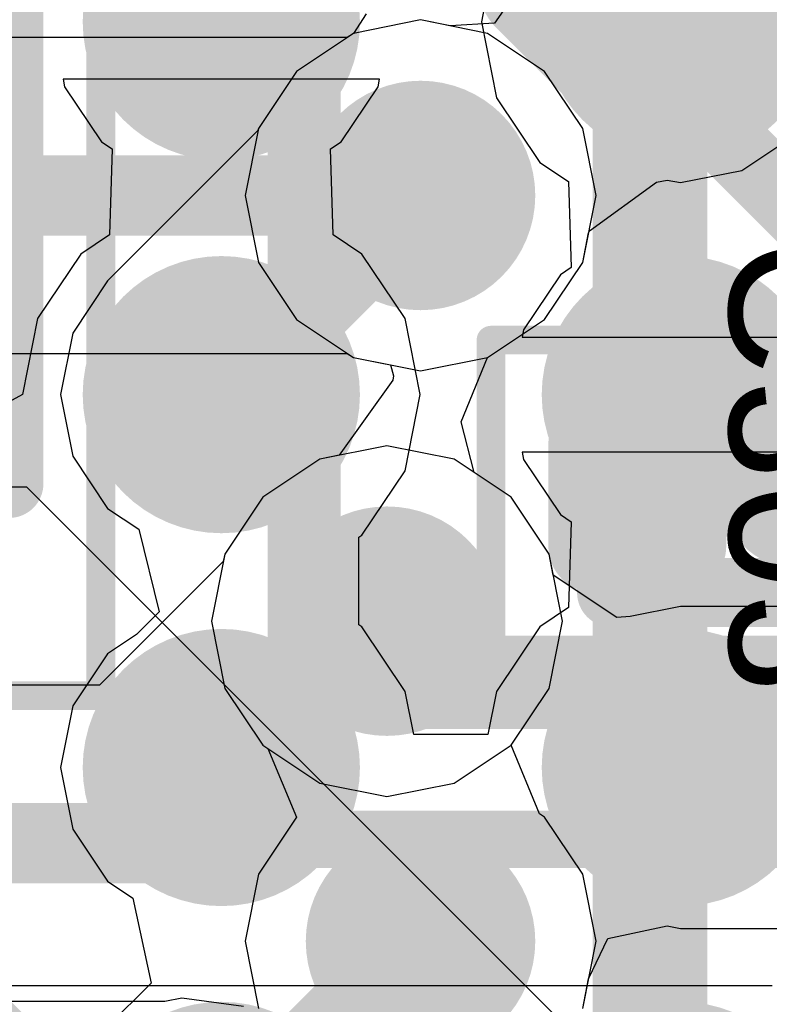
# Model space of a CAD drawing. Header units: millimetres. Extents: x -2 to 68, y -2 to 27.4.
# Tile 491 of 594: x 54.7 to 56.1, y 12.8 to 14.5. Entities that reach past the tile are written whole.
import ezdxf

# ---------------------------------------------------------------- set-up
doc = ezdxf.new("R2010")
doc.units = ezdxf.units.MM
for name, color, linetype in [('BottomLayer', 5, 'Continuous'), ('BottomPaste', 16, 'Continuous'), ('BottomSolder', 6, 'Continuous'), ('DrillGuide', 244, 'Continuous'), ('Mechanical10', 56, 'Continuous'), ('Mechanical17', 56, 'Continuous'), ('Mechanical6', 56, 'Continuous'), ('MidLayer1', 16, 'Continuous'), ('MidLayer2', 76, 'Continuous'), ('MidLayer3', 90, 'Continuous'), ('MidLayer4', 156, 'Continuous'), ('MidLayer5', 130, 'Continuous'), ('MidLayer6', 216, 'Continuous'), ('MidLayer7', 6, 'Continuous'), ('MidLayer8', 54, 'Continuous'), ('MultiLayer', 9, 'Continuous'), ('TopLayer', 1, 'Continuous'), ('TopPaste', 8, 'Continuous'), ('TopSolder', 216, 'Continuous'), ('ViaHoleLayer', 16, 'Continuous')]:
    doc.layers.add(name, color=color, linetype=linetype)

# ---------------------------------------------------------------- blocks, each defined once
blk = doc.blocks.new('MT53D512M32D2DS_053_WT_D_F_________1_168')
at = {"layer": 'TopLayer', "const_width": 0.14}
for points in [[(-4.47, 2.275, 1), (-4.33, 2.275, 1)], [(-3.67, 2.275, 1), (-3.53, 2.275, 1)], [(-4.47, 1.625, 1), (-4.33, 1.625, 1)], [(-3.67, 1.625, 1), (-3.53, 1.625, 1)], [(-4.47, 0.975, 1), (-4.33, 0.975, 1)], [(-3.67, 0.975, 1), (-3.53, 0.975, 1)]]:
    blk.add_lwpolyline(points, format="xyb", close=True, dxfattribs=at)
at = {"layer": 'TopPaste', "const_width": 0.14}
for points in [[(-4.47, 2.275, 1), (-4.33, 2.275, 1)], [(-3.67, 2.275, 1), (-3.53, 2.275, 1)], [(-4.47, 1.625, 1), (-4.33, 1.625, 1)], [(-3.67, 1.625, 1), (-3.53, 1.625, 1)], [(-4.47, 0.975, 1), (-4.33, 0.975, 1)], [(-3.67, 0.975, 1), (-3.53, 0.975, 1)]]:
    blk.add_lwpolyline(points, format="xyb", close=True, dxfattribs=at)
at = {"layer": 'TopSolder', "const_width": 0.2416}
for points in [[(-4.5208, 2.925, 1), (-4.2792, 2.925, 1)], [(-3.7208, 2.925, 1), (-3.4792, 2.925, 1)], [(-4.5208, 2.275, 1), (-4.2792, 2.275, 1)], [(-3.7208, 2.275, 1), (-3.4792, 2.275, 1)], [(-4.5208, 1.625, 1), (-4.2792, 1.625, 1)], [(-3.7208, 1.625, 1), (-3.4792, 1.625, 1)], [(-4.5208, 0.975, 1), (-4.2792, 0.975, 1)], [(-3.7208, 0.975, 1), (-3.4792, 0.975, 1)]]:
    blk.add_lwpolyline(points, format="xyb", close=True, dxfattribs=at)
blk = doc.blocks.new('CAP_0201_B_208')
at = {"layer": 'BottomLayer', "const_width": 0.0806}
for points in [[(-0.3897, 0.0894, 1), (-0.3091, 0.0894, 1)], [(-0.2409, 0.0894, 1), (-0.1603, 0.0894, 1)], [(0.1603, 0.0894, 1), (0.2409, 0.0894, 1)], [(0.3091, 0.0894, 1), (0.3897, 0.0894, 1)], [(-0.3897, -0.0894, 1), (-0.3091, -0.0894, 1)], [(-0.2409, -0.0894, 1), (-0.1603, -0.0894, 1)], [(0.1603, -0.0894, 1), (0.2409, -0.0894, 1)], [(0.3091, -0.0894, 1), (0.3897, -0.0894, 1)]]:
    blk.add_lwpolyline(points, format="xyb", close=True, dxfattribs=at)
at = {"layer": 'BottomLayer'}
for points in [[(-0.2006, 0.17), (-0.3494, 0.17), (-0.2006, -0.17), (-0.3494, -0.17)], [(0.2006, -0.17), (0.3494, -0.17), (0.2006, 0.17), (0.3494, 0.17)], [(-0.12, 0.0894), (-0.43, 0.0894), (-0.12, -0.0894), (-0.43, -0.0894)], [(0.12, -0.0894), (0.43, -0.0894), (0.12, 0.0894), (0.43, 0.0894)]]:
    blk.add_solid(points, dxfattribs=at)
at = {"layer": 'BottomPaste', "const_width": 0.0806}
for points in [[(-0.3897, 0.0894, 1), (-0.3091, 0.0894, 1)], [(-0.2409, 0.0894, 1), (-0.1603, 0.0894, 1)], [(0.1603, 0.0894, 1), (0.2409, 0.0894, 1)], [(0.3091, 0.0894, 1), (0.3897, 0.0894, 1)], [(-0.3897, -0.0894, 1), (-0.3091, -0.0894, 1)], [(-0.2409, -0.0894, 1), (-0.1603, -0.0894, 1)], [(0.1603, -0.0894, 1), (0.2409, -0.0894, 1)], [(0.3091, -0.0894, 1), (0.3897, -0.0894, 1)]]:
    blk.add_lwpolyline(points, format="xyb", close=True, dxfattribs=at)
at = {"layer": 'BottomPaste'}
for points in [[(-0.2006, 0.17), (-0.3494, 0.17), (-0.2006, -0.17), (-0.3494, -0.17)], [(0.2006, -0.17), (0.3494, -0.17), (0.2006, 0.17), (0.3494, 0.17)], [(-0.12, 0.0894), (-0.43, 0.0894), (-0.12, -0.0894), (-0.43, -0.0894)], [(0.12, -0.0894), (0.43, -0.0894), (0.12, 0.0894), (0.43, 0.0894)]]:
    blk.add_solid(points, dxfattribs=at)
at = {"layer": 'BottomSolder', "const_width": 0.0806}
for points in [[(-0.3897, 0.0894, 1), (-0.3091, 0.0894, 1)], [(-0.2409, 0.0894, 1), (-0.1603, 0.0894, 1)], [(0.1603, 0.0894, 1), (0.2409, 0.0894, 1)], [(0.3091, 0.0894, 1), (0.3897, 0.0894, 1)], [(-0.3897, -0.0894, 1), (-0.3091, -0.0894, 1)], [(-0.2409, -0.0894, 1), (-0.1603, -0.0894, 1)], [(0.1603, -0.0894, 1), (0.2409, -0.0894, 1)], [(0.3091, -0.0894, 1), (0.3897, -0.0894, 1)]]:
    blk.add_lwpolyline(points, format="xyb", close=True, dxfattribs=at)
at = {"layer": 'BottomSolder'}
for points in [[(-0.2006, 0.17), (-0.3494, 0.17), (-0.2006, -0.17), (-0.3494, -0.17)], [(0.2006, -0.17), (0.3494, -0.17), (0.2006, 0.17), (0.3494, 0.17)], [(-0.12, 0.0894), (-0.43, 0.0894), (-0.12, -0.0894), (-0.43, -0.0894)], [(0.12, -0.0894), (0.43, -0.0894), (0.12, 0.0894), (0.43, 0.0894)]]:
    blk.add_solid(points, dxfattribs=at)
at = {"layer": 'Mechanical10', "const_width": 0.12}
for points in [[(-0.32, 0.17), (0.32, 0.17)], [(-0.32, -0.17), (-0.32, 0.17)], [(0.32, -0.17), (0.32, 0.17)], [(-0.32, -0.17), (0.32, -0.17)]]:
    blk.add_lwpolyline(points, dxfattribs=at)
at = {"layer": 'Mechanical10', "const_width": 0.06}
for points in [[(-0.35, 0.17, 1), (-0.29, 0.17, 1)], [(-0.35, 0.17, 1), (-0.29, 0.17, 1)], [(0.29, 0.17, 1), (0.35, 0.17, 1)], [(0.29, 0.17, 1), (0.35, 0.17, 1)], [(-0.35, -0.17, 1), (-0.29, -0.17, 1)], [(-0.35, -0.17, 1), (-0.29, -0.17, 1)], [(0.29, -0.17, 1), (0.35, -0.17, 1)], [(0.29, -0.17, 1), (0.35, -0.17, 1)]]:
    blk.add_lwpolyline(points, format="xyb", close=True, dxfattribs=at)
at = {"layer": 'Mechanical6', "const_width": 0.05}
for points in [[(-0.53, -0.27), (-0.53, 0.27)], [(-0.53, 0.27), (0.53, 0.27)], [(0.53, -0.27), (0.53, 0.27)], [(0, -0.135), (0, 0.135)], [(-0.135, 0), (0.135, 0)], [(-0.53, -0.27), (0.53, -0.27)]]:
    blk.add_lwpolyline(points, dxfattribs=at)
at = {"layer": 'Mechanical6'}
for points, const_width in [([(-0.5425, 0.27, 1), (-0.5175, 0.27, 1)], 0.025), ([(-0.5425, 0.27, 1), (-0.5175, 0.27, 1)], 0.025), ([(0.5175, 0.27, 1), (0.5425, 0.27, 1)], 0.025), ([(0.5175, 0.27, 1), (0.5425, 0.27, 1)], 0.025), ([(-0.0125, 0.135, 1), (0.0125, 0.135, 1)], 0.025), ([(0.1013, 0, 1), (-0.1013, 0, 1)], 0.05), ([(-0.1475, 0, 1), (-0.1225, 0, 1)], 0.025), ([(-0.1138, 0, 1), (-0.0888, 0, 1)], 0.025), ([(0.0888, 0, 1), (0.1138, 0, 1)], 0.025), ([(0.1225, 0, 1), (0.1475, 0, 1)], 0.025), ([(-0.0125, -0.135, 1), (0.0125, -0.135, 1)], 0.025), ([(-0.5425, -0.27, 1), (-0.5175, -0.27, 1)], 0.025), ([(-0.5425, -0.27, 1), (-0.5175, -0.27, 1)], 0.025), ([(0.5175, -0.27, 1), (0.5425, -0.27, 1)], 0.025), ([(0.5175, -0.27, 1), (0.5425, -0.27, 1)], 0.025)]:
    blk.add_lwpolyline(points, format="xyb", close=True, dxfattribs=dict(at, const_width=const_width))
blk = doc.blocks.new('CAP_0402_B_339')
at = {"layer": 'Mechanical10', "const_width": 0.12}
for points in [[(-0.53, 0.28), (-0.53, -0.28)], [(-0.53, -0.28), (0.53, -0.28)]]:
    blk.add_lwpolyline(points, dxfattribs=at)
at = {"layer": 'Mechanical10', "const_width": 0.06}
blk.add_lwpolyline([(-0.56, -0.28, 1), (-0.5, -0.28, 1)], format="xyb", close=True, dxfattribs=at)
blk.add_lwpolyline([(-0.56, -0.28, 1), (-0.5, -0.28, 1)], format="xyb", close=True, dxfattribs=at)
at = {"layer": 'Mechanical6', "const_width": 0.05}
for points in [[(-0.9, 0.44), (-0.9, -0.44)], [(-0.9, -0.44), (0.9, -0.44)]]:
    blk.add_lwpolyline(points, dxfattribs=at)
at = {"layer": 'Mechanical6', "const_width": 0.025}
blk.add_lwpolyline([(-0.9125, -0.44, 1), (-0.8875, -0.44, 1)], format="xyb", close=True, dxfattribs=at)
blk.add_lwpolyline([(-0.9125, -0.44, 1), (-0.8875, -0.44, 1)], format="xyb", close=True, dxfattribs=at)

msp = doc.modelspace()

# ---------------------------------------------------------------- linework, layer by layer
at = {"layer": 'BottomLayer'}
msp.add_line((53.4, 12.8451), (56.0601, 12.8451), dxfattribs=at)
for points, const_width in [([(55.2445, 13.4303), (55.2445, 14.916)], 0.127), ([(55.8381, 14.4623), (55.8381, 14.916)], 0.127), ([(55.8381, 14.4623), (56.2184, 14.082)], 0.127), ([(55.821, 13.6963), (55.8213, 13.6963)], 0.15), ([(55.8213, 13.6963), (55.825, 13.7)], 0.15), ([(55.2445, 13.4303), (55.3189, 13.3559)], 0.127), ([(55.3189, 13.3559), (56.312, 13.3559)], 0.127), ([(53.4, 13.1), (56.1657, 13.1)], 0.1)]:
    msp.add_lwpolyline(points, dxfattribs=dict(at, const_width=const_width))
for points, const_width in [([(55.8063, 14.4623, 1), (55.8698, 14.4623, 1)], 0.0635), ([(55.8063, 14.4623, 1), (55.8698, 14.4623, 1)], 0.0635), ([(55.746, 13.6963, 1), (55.896, 13.6963, 1)], 0.15), ([(55.7835, 13.6963, 1), (55.8585, 13.6963, 1)], 0.075), ([(55.7838, 13.6963, 1), (55.8588, 13.6963, 1)], 0.075), ([(55.7838, 13.6963, 1), (55.8588, 13.6963, 1)], 0.075), ([(55.7875, 13.7, 1), (55.8625, 13.7, 1)], 0.075), ([(55.2127, 13.4303, 1), (55.2762, 13.4303, 1)], 0.0635), ([(55.2127, 13.4303, 1), (55.2762, 13.4303, 1)], 0.0635), ([(55.2871, 13.3559, 1), (55.3506, 13.3559, 1)], 0.0635), ([(55.2871, 13.3559, 1), (55.3506, 13.3559, 1)], 0.0635)]:
    msp.add_lwpolyline(points, format="xyb", close=True, dxfattribs=dict(at, const_width=const_width))
at = {"layer": 'DrillGuide'}
for points, const_width in [([(55.075, 14.525, 1), (55.125, 14.525, 1)], 0.05), ([(55.875, 14.525, 1), (55.925, 14.525, 1)], 0.05), ([(55.3972, 14.2222, 1), (55.4972, 14.2222, 1)], 0.1), ([(55.075, 13.875, 1), (55.125, 13.875, 1)], 0.05), ([(55.875, 13.875, 1), (55.925, 13.875, 1)], 0.05), ([(55.796, 13.6963, 1), (55.846, 13.6963, 1)], 0.05), ([(55.3386, 13.4801, 1), (55.4386, 13.4801, 1)], 0.1), ([(55.075, 13.225, 1), (55.125, 13.225, 1)], 0.05), ([(55.875, 13.225, 1), (55.925, 13.225, 1)], 0.05), ([(55.3972, 12.9222, 1), (55.4972, 12.9222, 1)], 0.1)]:
    msp.add_lwpolyline(points, format="xyb", close=True, dxfattribs=dict(at, const_width=const_width))
at = {"layer": 'MidLayer1'}
for p, q in [((55.6364, 14.6093), (55.5764, 14.5224)), ((55.4472, 14.5281), (55.3301, 14.5048)), ((55.4986, 14.5178), (55.4472, 14.5281)), ((55.5764, 14.5224), (55.4986, 14.5178)), ((55.3301, 14.5048), (55.2309, 14.4385)), ((55.2309, 14.4385), (55.1646, 14.3392)), ((55.1638, 14.3353), (54.9017, 14.0733)), ((55.1646, 14.3392), (55.1638, 14.3353)), ((56.0073, 14.266), (56.0983, 14.3267)), ((55.9, 14.2446), (56.0073, 14.266)), ((55.8585, 14.2451), (55.8772, 14.2491)), ((55.8772, 14.2491), (55.9, 14.2446)), ((55.7419, 14.1605), (55.8585, 14.2451)), ((55.7401, 14.1568), (55.7419, 14.1605)), ((55.7298, 14.1051), (55.7401, 14.1568)), ((55.6635, 14.0059), (55.7298, 14.1051)), ((54.9017, 14.0733), (54.841, 13.9823)), ((55.5642, 13.9396), (55.6635, 14.0059)), ((54.841, 13.9823), (54.8196, 13.875)), ((55.5181, 13.8276), (55.5642, 13.9396)), ((54.8196, 13.875), (54.841, 13.7677)), ((55.5405, 13.7394), (55.5181, 13.8276)), ((54.841, 13.7677), (54.9017, 13.6767)), ((55.6049, 13.6964), (55.5405, 13.7394)), ((55.6712, 13.5971), (55.6049, 13.6964)), ((54.9017, 13.6767), (54.9561, 13.6404)), ((54.9561, 13.6404), (54.9918, 13.4965)), ((55.6785, 13.5605), (55.6712, 13.5971)), ((55.7891, 13.4864), (55.6785, 13.5605)), ((54.9918, 13.4965), (54.9523, 13.457)), ((55.9, 13.5054), (55.8126, 13.488)), ((56.2706, 13.5054), (55.9, 13.5054)), ((55.8126, 13.488), (55.7891, 13.4864)), ((54.9523, 13.457), (54.9017, 13.4233)), ((54.9017, 13.4233), (54.841, 13.3323)), ((54.841, 13.3323), (54.8196, 13.225)), ((54.8196, 13.225), (54.841, 13.1177)), ((54.841, 13.1177), (54.9017, 13.0267)), ((54.9017, 13.0267), (54.946, 12.9971)), ((54.946, 12.9971), (54.9778, 12.8493)), ((55.7738, 12.9267), (55.8772, 12.9491)), ((55.8772, 12.9491), (55.9, 12.9446)), ((55.9, 12.9446), (56.2706, 12.9446)), ((55.7401, 12.8568), (55.7738, 12.9267)), ((55.7298, 12.8051), (55.7401, 12.8568)), ((54.9778, 12.8493), (54.9017, 12.7733))]:
    msp.add_line(p, q, dxfattribs=at)
at = {"layer": 'MidLayer1', "const_width": 0.15}
for points in [[(55.9, 14.525), (56.2472, 14.8722)], [(55.1, 13.875), (55.4472, 14.2222)], [(55.9, 13.875), (56.391, 13.875)], [(55.1168, 13.225), (55.3719, 13.4801)], [(55.3719, 13.4801), (55.3886, 13.4801)], [(55.1, 13.225), (55.1168, 13.225)], [(55.9, 13.225), (56.391, 13.225)], [(55.1, 12.575), (55.4472, 12.9222)]]:
    msp.add_lwpolyline(points, dxfattribs=at)
at = {"layer": 'MidLayer1'}
for points, const_width in [([(55.025, 14.525, 1), (55.175, 14.525, 1)], 0.15), ([(55.825, 14.525, 1), (55.975, 14.525, 1)], 0.15), ([(55.8625, 14.525, 1), (55.9375, 14.525, 1)], 0.075), ([(55.3472, 14.2222, 1), (55.5472, 14.2222, 1)], 0.2), ([(55.4097, 14.2222, 1), (55.4847, 14.2222, 1)], 0.075), ([(55.025, 13.875, 1), (55.175, 13.875, 1)], 0.15), ([(55.825, 13.875, 1), (55.975, 13.875, 1)], 0.15), ([(55.0625, 13.875, 1), (55.1375, 13.875, 1)], 0.075), ([(55.8625, 13.875, 1), (55.9375, 13.875, 1)], 0.075), ([(55.2886, 13.4801, 1), (55.4886, 13.4801, 1)], 0.2), ([(55.3344, 13.4801, 1), (55.4094, 13.4801, 1)], 0.075), ([(55.3344, 13.4801, 1), (55.4094, 13.4801, 1)], 0.075), ([(55.3511, 13.4801, 1), (55.4261, 13.4801, 1)], 0.075), ([(55.025, 13.225, 1), (55.175, 13.225, 1)], 0.15), ([(55.825, 13.225, 1), (55.975, 13.225, 1)], 0.15), ([(55.0625, 13.225, 1), (55.1375, 13.225, 1)], 0.075), ([(55.0793, 13.225, 1), (55.1543, 13.225, 1)], 0.075), ([(55.0793, 13.225, 1), (55.1543, 13.225, 1)], 0.075), ([(55.8625, 13.225, 1), (55.9375, 13.225, 1)], 0.075), ([(55.3472, 12.9222, 1), (55.5472, 12.9222, 1)], 0.2), ([(55.4097, 12.9222, 1), (55.4847, 12.9222, 1)], 0.075)]:
    msp.add_lwpolyline(points, format="xyb", close=True, dxfattribs=dict(at, const_width=const_width))
at = {"layer": 'MidLayer2'}
for p, q in [((55.4472, 14.5281), (55.3301, 14.5048)), ((55.5642, 14.5048), (55.4472, 14.5281)), ((55.3301, 14.5048), (55.3192, 14.4975)), ((55.6635, 14.4385), (55.5642, 14.5048)), ((55.3192, 14.4975), (54.6846, 14.4975)), ((55.7298, 14.3392), (55.6635, 14.4385)), ((55.7531, 14.2222), (55.7298, 14.3392)), ((55.7298, 14.1051), (55.7531, 14.2222)), ((55.6635, 14.0059), (55.7298, 14.1051)), ((55.5642, 13.9396), (55.6635, 14.0059)), ((54.5706, 13.9469), (55.3192, 13.9469)), ((55.3192, 13.9469), (55.3301, 13.9396)), ((55.3301, 13.9396), (55.4472, 13.9163)), ((55.4472, 13.9163), (55.5642, 13.9396)), ((55.3886, 13.786), (55.2716, 13.7627)), ((55.5057, 13.7627), (55.3886, 13.786)), ((55.2716, 13.7627), (55.1724, 13.6964)), ((55.6049, 13.6964), (55.5057, 13.7627)), ((55.1724, 13.6964), (55.106, 13.5971)), ((55.6712, 13.5971), (55.6049, 13.6964)), ((55.106, 13.5971), (55.0828, 13.4801)), ((55.6945, 13.4801), (55.6712, 13.5971)), ((55.0828, 13.4801), (55.106, 13.363)), ((55.6712, 13.363), (55.6945, 13.4801)), ((55.106, 13.363), (55.1724, 13.2638)), ((55.6049, 13.2638), (55.6712, 13.363)), ((55.1724, 13.2638), (55.1811, 13.2579)), ((55.1811, 13.2579), (55.2309, 13.1385)), ((55.6547, 13.1443), (55.6049, 13.2638)), ((55.2309, 13.1385), (55.1646, 13.0392)), ((55.6635, 13.1385), (55.6547, 13.1443)), ((55.7298, 13.0392), (55.6635, 13.1385)), ((55.1646, 13.0392), (55.1413, 12.9222)), ((55.7531, 12.9222), (55.7298, 13.0392)), ((55.1413, 12.9222), (55.1646, 12.8051)), ((55.7298, 12.8051), (55.7531, 12.9222))]:
    msp.add_line(p, q, dxfattribs=at)
for points, const_width in [([(55.3472, 14.2222, 1), (55.5472, 14.2222, 1)], 0.2), ([(55.4122, 14.2222, 1), (55.4822, 14.2222, 1)], 0.07), ([(55.2886, 13.4801, 1), (55.4886, 13.4801, 1)], 0.2), ([(55.3472, 12.9222, 1), (55.5472, 12.9222, 1)], 0.2)]:
    msp.add_lwpolyline(points, format="xyb", close=True, dxfattribs=dict(at, const_width=const_width))
at = {"layer": 'MidLayer2', "const_width": 0.14}
msp.add_lwpolyline([(54.5706, 14.2222), (55.4472, 14.2222)], dxfattribs=at)
at = {"layer": 'MidLayer3'}
for p, q in [((55.4472, 14.5281), (55.3301, 14.5048)), ((55.5642, 14.5048), (55.4472, 14.5281)), ((55.3301, 14.5048), (55.2309, 14.4385)), ((55.6635, 14.4385), (55.5642, 14.5048)), ((55.2309, 14.4385), (55.1646, 14.3392)), ((55.7298, 14.3392), (55.6635, 14.4385)), ((55.1646, 14.3392), (55.1413, 14.2222)), ((55.7531, 14.2222), (55.7298, 14.3392)), ((55.1413, 14.2222), (55.1646, 14.1051)), ((55.7298, 14.1051), (55.7531, 14.2222)), ((55.1646, 14.1051), (55.2309, 14.0059)), ((55.6635, 14.0059), (55.7298, 14.1051)), ((55.2309, 14.0059), (55.3301, 13.9396)), ((55.5642, 13.9396), (55.6635, 14.0059)), ((55.3301, 13.9396), (55.4472, 13.9163)), ((55.4472, 13.9163), (55.5642, 13.9396)), ((55.3886, 13.786), (55.2716, 13.7627)), ((55.5057, 13.7627), (55.3886, 13.786)), ((55.2716, 13.7627), (55.1724, 13.6964)), ((55.6049, 13.6964), (55.5057, 13.7627)), ((55.1724, 13.6964), (55.106, 13.5971)), ((55.6712, 13.5971), (55.6049, 13.6964)), ((55.106, 13.5971), (55.1035, 13.5842)), ((55.6945, 13.4801), (55.6712, 13.5971)), ((55.1035, 13.5842), (54.8875, 13.3683)), ((55.6712, 13.363), (55.6945, 13.4801)), ((54.8875, 13.3683), (54.3185, 13.3683)), ((55.6049, 13.2638), (55.6712, 13.363)), ((55.6547, 13.1443), (55.6049, 13.2638)), ((55.6635, 13.1385), (55.6547, 13.1443)), ((55.7298, 13.0392), (55.6635, 13.1385)), ((55.7531, 12.9222), (55.7298, 13.0392)), ((55.7298, 12.8051), (55.7531, 12.9222)), ((55.0016, 12.8177), (55.0314, 12.8237)), ((55.0314, 12.8237), (55.1387, 12.8087)), ((53.3925, 12.8177), (55.0016, 12.8177))]:
    msp.add_line(p, q, dxfattribs=at)
for points, const_width in [([(55.3472, 14.2222, 1), (55.5472, 14.2222, 1)], 0.2), ([(55.2886, 13.4801, 1), (55.4886, 13.4801, 1)], 0.2), ([(55.3536, 13.4801, 1), (55.4236, 13.4801, 1)], 0.07), ([(54.9666, 13.093, 1), (55.0365, 13.093, 1)], 0.07), ([(54.9666, 13.093, 1), (55.0365, 13.093, 1)], 0.07), ([(55.3472, 12.9222, 1), (55.5472, 12.9222, 1)], 0.2)]:
    msp.add_lwpolyline(points, format="xyb", close=True, dxfattribs=dict(at, const_width=const_width))
at = {"layer": 'MidLayer3', "const_width": 0.14}
for points in [[(55.0016, 13.093), (55.3886, 13.4801)], [(51.274, 13.093), (55.0016, 13.093)]]:
    msp.add_lwpolyline(points, dxfattribs=at)
at = {"layer": 'MidLayer4'}
for p, q in [((55.4472, 14.5281), (55.3301, 14.5048)), ((55.5642, 14.5048), (55.4472, 14.5281)), ((55.3301, 14.5048), (55.2309, 14.4385)), ((55.6635, 14.4385), (55.5642, 14.5048)), ((55.2309, 14.4385), (55.1646, 14.3392)), ((55.7298, 14.3392), (55.6635, 14.4385)), ((55.1646, 14.3392), (55.1413, 14.2222)), ((55.7531, 14.2222), (55.7298, 14.3392)), ((55.1413, 14.2222), (55.1646, 14.1051)), ((55.7298, 14.1051), (55.7531, 14.2222)), ((55.1646, 14.1051), (55.2309, 14.0059)), ((55.6635, 14.0059), (55.7298, 14.1051)), ((55.2309, 14.0059), (55.3301, 13.9396)), ((55.5642, 13.9396), (55.6635, 14.0059)), ((55.3301, 13.9396), (55.4472, 13.9163)), ((55.4472, 13.9163), (55.5642, 13.9396)), ((55.3886, 13.786), (55.2716, 13.7627)), ((55.5057, 13.7627), (55.3886, 13.786)), ((55.2716, 13.7627), (55.1724, 13.6964)), ((55.6049, 13.6964), (55.5057, 13.7627)), ((55.1724, 13.6964), (55.106, 13.5971)), ((55.6712, 13.5971), (55.6049, 13.6964)), ((55.106, 13.5971), (55.0828, 13.4801)), ((55.6945, 13.4801), (55.6712, 13.5971)), ((55.0828, 13.4801), (55.106, 13.363)), ((55.6712, 13.363), (55.6945, 13.4801)), ((55.106, 13.363), (55.1724, 13.2638)), ((55.6049, 13.2638), (55.6712, 13.363)), ((55.1724, 13.2638), (55.1811, 13.2579)), ((55.1811, 13.2579), (55.2309, 13.1385)), ((55.6547, 13.1443), (55.6049, 13.2638)), ((55.2309, 13.1385), (55.1646, 13.0392)), ((55.6635, 13.1385), (55.6547, 13.1443)), ((55.7298, 13.0392), (55.6635, 13.1385)), ((55.1646, 13.0392), (55.1413, 12.9222)), ((55.7531, 12.9222), (55.7298, 13.0392)), ((55.1413, 12.9222), (55.1646, 12.8051)), ((55.7298, 12.8051), (55.7531, 12.9222))]:
    msp.add_line(p, q, dxfattribs=at)
for points, const_width in [([(55.3472, 14.2222, 1), (55.5472, 14.2222, 1)], 0.2), ([(55.746, 13.6963, 1), (55.896, 13.6963, 1)], 0.15), ([(55.8528, 13.7023, 1), (55.9278, 13.7023, 1)], 0.075), ([(55.2886, 13.4801, 1), (55.4886, 13.4801, 1)], 0.2), ([(55.3472, 12.9222, 1), (55.5472, 12.9222, 1)], 0.2)]:
    msp.add_lwpolyline(points, format="xyb", close=True, dxfattribs=dict(at, const_width=const_width))
at = {"layer": 'MidLayer4', "const_width": 0.15}
msp.add_lwpolyline([(55.8903, 13.7023), (56.1781, 13.7023)], dxfattribs=at)
at = {"layer": 'MidLayer5'}
for p, q in [((55.4472, 14.5281), (55.3301, 14.5048)), ((55.5642, 14.5048), (55.4472, 14.5281)), ((55.3301, 14.5048), (55.2309, 14.4385)), ((55.6635, 14.4385), (55.5642, 14.5048)), ((55.2309, 14.4385), (55.1646, 14.3392)), ((55.7298, 14.3392), (55.6635, 14.4385)), ((55.1646, 14.3392), (55.1413, 14.2222)), ((55.7531, 14.2222), (55.7298, 14.3392)), ((55.1413, 14.2222), (55.1646, 14.1051)), ((55.7298, 14.1051), (55.7531, 14.2222)), ((55.1646, 14.1051), (55.2309, 14.0059)), ((55.6635, 14.0059), (55.7298, 14.1051)), ((55.2309, 14.0059), (55.3301, 13.9396)), ((55.5642, 13.9396), (55.6635, 14.0059)), ((55.3301, 13.9396), (55.4472, 13.9163)), ((55.4472, 13.9163), (55.5642, 13.9396)), ((55.3886, 13.786), (55.2716, 13.7627)), ((55.5057, 13.7627), (55.3886, 13.786)), ((55.2716, 13.7627), (55.1724, 13.6964)), ((55.6049, 13.6964), (55.5057, 13.7627)), ((55.1724, 13.6964), (55.106, 13.5971)), ((55.6712, 13.5971), (55.6049, 13.6964)), ((55.106, 13.5971), (55.0828, 13.4801)), ((55.6945, 13.4801), (55.6712, 13.5971)), ((55.0828, 13.4801), (55.106, 13.363)), ((55.6712, 13.363), (55.6945, 13.4801)), ((55.106, 13.363), (55.1724, 13.2638)), ((55.6049, 13.2638), (55.6712, 13.363)), ((55.1724, 13.2638), (55.1811, 13.2579)), ((55.1811, 13.2579), (55.2309, 13.1385)), ((55.6547, 13.1443), (55.6049, 13.2638)), ((55.2309, 13.1385), (55.1646, 13.0392)), ((55.6635, 13.1385), (55.6547, 13.1443)), ((55.7298, 13.0392), (55.6635, 13.1385)), ((55.1646, 13.0392), (55.1413, 12.9222)), ((55.7531, 12.9222), (55.7298, 13.0392)), ((55.1413, 12.9222), (55.1646, 12.8051)), ((55.7298, 12.8051), (55.7531, 12.9222))]:
    msp.add_line(p, q, dxfattribs=at)
at = {"layer": 'MidLayer5', "const_width": 0.2}
for points in [[(55.3472, 14.2222, 1), (55.5472, 14.2222, 1)], [(55.2886, 13.4801, 1), (55.4886, 13.4801, 1)], [(55.3472, 12.9222, 1), (55.5472, 12.9222, 1)]]:
    msp.add_lwpolyline(points, format="xyb", close=True, dxfattribs=at)
at = {"layer": 'MidLayer6'}
for p, q in [((55.3527, 14.5386), (55.3301, 14.5048)), ((55.3301, 14.5048), (55.2309, 14.4385)), ((55.2309, 14.4385), (55.1646, 14.3392)), ((55.1646, 14.3392), (55.1413, 14.2222)), ((55.1413, 14.2222), (55.1646, 14.1051)), ((55.1646, 14.1051), (55.2309, 14.0059)), ((55.2309, 14.0059), (55.3301, 13.9396)), ((55.3301, 13.9396), (55.3948, 13.9267)), ((55.3948, 13.9267), (55.3998, 13.9078)), ((55.3998, 13.9078), (55.3991, 13.9004)), ((55.3991, 13.9004), (55.3052, 13.7694)), ((55.3052, 13.7694), (55.2716, 13.7627)), ((55.2716, 13.7627), (55.1724, 13.6964)), ((55.1724, 13.6964), (55.106, 13.5971)), ((55.106, 13.5971), (55.0828, 13.4801)), ((55.0828, 13.4801), (55.106, 13.363)), ((55.106, 13.363), (55.1724, 13.2638)), ((55.1724, 13.2638), (55.1811, 13.2579)), ((55.1811, 13.2579), (55.2309, 13.1385)), ((55.2309, 13.1385), (55.1646, 13.0392)), ((55.1646, 13.0392), (55.1413, 12.9222)), ((55.1413, 12.9222), (55.1646, 12.8051))]:
    msp.add_line(p, q, dxfattribs=at)
at = {"layer": 'MidLayer6', "const_width": 0.2}
for points in [[(55.6492, 14.5858), (55.6492, 16.3856)], [(55.6492, 14.5858), (55.8472, 14.3879)], [(55.8472, 12.4901), (55.8472, 14.3879)]]:
    msp.add_lwpolyline(points, dxfattribs=at)
at = {"layer": 'MidLayer6'}
for points, const_width in [([(55.5992, 14.5858, 1), (55.6992, 14.5858, 1)], 0.1), ([(55.5992, 14.5858, 1), (55.6992, 14.5858, 1)], 0.1), ([(55.7972, 14.3879, 1), (55.8972, 14.3879, 1)], 0.1), ([(55.7972, 14.3879, 1), (55.8972, 14.3879, 1)], 0.1), ([(55.3472, 14.2222, 1), (55.5472, 14.2222, 1)], 0.2), ([(55.2886, 13.4801, 1), (55.4886, 13.4801, 1)], 0.2), ([(55.3472, 12.9222, 1), (55.5472, 12.9222, 1)], 0.2)]:
    msp.add_lwpolyline(points, format="xyb", close=True, dxfattribs=dict(at, const_width=const_width))
at = {"layer": 'MidLayer7'}
for p, q in [((55.4472, 14.5281), (55.3301, 14.5048)), ((55.5642, 14.5048), (55.4472, 14.5281)), ((55.3301, 14.5048), (55.2309, 14.4385)), ((55.6635, 14.4385), (55.5642, 14.5048)), ((55.2309, 14.4385), (55.1646, 14.3392)), ((55.7298, 14.3392), (55.6635, 14.4385)), ((55.1646, 14.3392), (55.1413, 14.2222)), ((55.7531, 14.2222), (55.7298, 14.3392)), ((55.1413, 14.2222), (55.1646, 14.1051)), ((55.7298, 14.1051), (55.7531, 14.2222)), ((55.1646, 14.1051), (55.2309, 14.0059)), ((55.6635, 14.0059), (55.7298, 14.1051)), ((55.2309, 14.0059), (55.3301, 13.9396)), ((55.5642, 13.9396), (55.6635, 14.0059)), ((55.3301, 13.9396), (55.4472, 13.9163)), ((55.4472, 13.9163), (55.5642, 13.9396)), ((55.3886, 13.786), (55.2716, 13.7627)), ((55.5057, 13.7627), (55.3886, 13.786)), ((55.2716, 13.7627), (55.1724, 13.6964)), ((55.6049, 13.6964), (55.5057, 13.7627)), ((55.1724, 13.6964), (55.106, 13.5971)), ((55.6712, 13.5971), (55.6049, 13.6964)), ((55.106, 13.5971), (55.0828, 13.4801)), ((55.6945, 13.4801), (55.6712, 13.5971)), ((55.0828, 13.4801), (55.106, 13.363)), ((55.6712, 13.363), (55.6945, 13.4801)), ((55.106, 13.363), (55.1724, 13.2638)), ((55.6049, 13.2638), (55.6712, 13.363)), ((55.1724, 13.2638), (55.2716, 13.1975)), ((55.5057, 13.1975), (55.6049, 13.2638)), ((55.2716, 13.1975), (55.3886, 13.1742)), ((55.3886, 13.1742), (55.5057, 13.1975))]:
    msp.add_line(p, q, dxfattribs=at)
at = {"layer": 'MidLayer7', "const_width": 0.2}
for points in [[(55.3472, 14.2222, 1), (55.5472, 14.2222, 1)], [(55.2886, 13.4801, 1), (55.4886, 13.4801, 1)], [(55.3472, 12.9222, 1), (55.5472, 12.9222, 1)]]:
    msp.add_lwpolyline(points, format="xyb", close=True, dxfattribs=at)
at = {"layer": 'MidLayer8'}
for p, q in [((55.4472, 14.5281), (55.3301, 14.5048)), ((55.5642, 14.5048), (55.4472, 14.5281)), ((55.3301, 14.5048), (55.2309, 14.4385)), ((55.6635, 14.4385), (55.5642, 14.5048)), ((55.2309, 14.4385), (55.1646, 14.3392)), ((55.7298, 14.3392), (55.6635, 14.4385)), ((55.1646, 14.3392), (55.1413, 14.2222)), ((55.7531, 14.2222), (55.7298, 14.3392)), ((55.1413, 14.2222), (55.1646, 14.1051)), ((55.7298, 14.1051), (55.7531, 14.2222)), ((55.1646, 14.1051), (55.2309, 14.0059)), ((55.6635, 14.0059), (55.7298, 14.1051)), ((55.2309, 14.0059), (55.3301, 13.9396)), ((55.5642, 13.9396), (55.6635, 14.0059)), ((55.3301, 13.9396), (55.4472, 13.9163)), ((55.4472, 13.9163), (55.5642, 13.9396)), ((55.3886, 13.786), (55.2716, 13.7627)), ((55.5057, 13.7627), (55.3886, 13.786)), ((55.2716, 13.7627), (55.1724, 13.6964)), ((55.6049, 13.6964), (55.5057, 13.7627)), ((55.1724, 13.6964), (55.106, 13.5971)), ((55.6712, 13.5971), (55.6049, 13.6964)), ((55.106, 13.5971), (55.0828, 13.4801)), ((55.6945, 13.4801), (55.6712, 13.5971)), ((55.0828, 13.4801), (55.106, 13.363)), ((55.6712, 13.363), (55.6945, 13.4801)), ((55.106, 13.363), (55.1724, 13.2638)), ((55.6049, 13.2638), (55.6712, 13.363)), ((55.1724, 13.2638), (55.2716, 13.1975)), ((55.5057, 13.1975), (55.6049, 13.2638)), ((55.2716, 13.1975), (55.3886, 13.1742)), ((55.3886, 13.1742), (55.5057, 13.1975))]:
    msp.add_line(p, q, dxfattribs=at)
at = {"layer": 'MidLayer8', "const_width": 0.2}
for points in [[(55.3472, 14.2222, 1), (55.5472, 14.2222, 1)], [(55.2886, 13.4801, 1), (55.4886, 13.4801, 1)], [(55.3472, 12.9222, 1), (55.5472, 12.9222, 1)]]:
    msp.add_lwpolyline(points, format="xyb", close=True, dxfattribs=at)
at = {"layer": 'MultiLayer'}
for points, const_width in [([(55.025, 14.525, 1), (55.175, 14.525, 1)], 0.15), ([(55.825, 14.525, 1), (55.975, 14.525, 1)], 0.15), ([(55.3472, 14.2222, 1), (55.5472, 14.2222, 1)], 0.2), ([(55.025, 13.875, 1), (55.175, 13.875, 1)], 0.15), ([(55.825, 13.875, 1), (55.975, 13.875, 1)], 0.15), ([(55.746, 13.6963, 1), (55.896, 13.6963, 1)], 0.15), ([(55.2886, 13.4801, 1), (55.4886, 13.4801, 1)], 0.2), ([(55.025, 13.225, 1), (55.175, 13.225, 1)], 0.15), ([(55.825, 13.225, 1), (55.975, 13.225, 1)], 0.15), ([(55.3472, 12.9222, 1), (55.5472, 12.9222, 1)], 0.2)]:
    msp.add_lwpolyline(points, format="xyb", close=True, dxfattribs=dict(at, const_width=const_width))
at = {"layer": 'TopLayer'}
for p, q in [((55.5797, 14.6577), (55.5533, 14.525)), ((55.5533, 14.525), (55.5797, 14.3923)), ((55.1, 14.425), (54.8242, 14.425)), ((54.8242, 14.425), (54.8268, 14.4118)), ((55.3758, 14.425), (55.1, 14.425)), ((55.3732, 14.4118), (55.3758, 14.425)), ((54.8268, 14.4118), (54.8909, 14.3159)), ((55.3091, 14.3159), (55.3732, 14.4118)), ((55.5797, 14.3923), (55.6549, 14.2799)), ((54.8909, 14.3159), (54.9096, 14.3034)), ((55.2904, 14.3034), (55.3091, 14.3159)), ((54.9096, 14.3034), (54.9051, 14.1537)), ((55.2949, 14.1537), (55.2904, 14.3034)), ((55.6549, 14.2799), (55.7051, 14.2463)), ((55.7051, 14.2463), (55.7096, 14.0966)), ((54.9051, 14.1537), (54.8549, 14.1201)), ((55.3451, 14.1201), (55.2949, 14.1537)), ((54.8549, 14.1201), (54.7797, 14.0077)), ((55.4203, 14.0077), (55.3451, 14.1201)), ((55.7096, 14.0966), (55.6909, 14.0841)), ((55.6909, 14.0841), (55.6268, 13.9881)), ((54.7797, 14.0077), (54.7533, 13.875)), ((55.4467, 13.875), (55.4203, 14.0077)), ((55.6268, 13.9881), (55.6242, 13.975)), ((55.6242, 13.975), (55.9, 13.975)), ((55.9, 13.975), (56.1758, 13.975)), ((54.7533, 13.875), (54.6731, 13.8319)), ((55.4203, 13.7423), (55.4467, 13.875)), ((55.9, 13.775), (55.6242, 13.775)), ((55.6242, 13.775), (55.6268, 13.7618)), ((56.1758, 13.775), (55.9, 13.775)), ((55.6268, 13.7618), (55.6909, 13.6659)), ((55.3451, 13.6299), (55.4203, 13.7423)), ((54.7612, 13.7138), (53.4765, 13.7138)), ((55.9, 12.575), (54.7612, 13.7138)), ((55.6909, 13.6659), (55.7096, 13.6534)), ((55.7096, 13.6534), (55.7051, 13.5037)), ((55.3399, 13.6264), (55.3451, 13.6299)), ((55.3399, 13.4736), (55.3399, 13.6264)), ((55.7051, 13.5037), (55.6549, 13.4701)), ((55.3451, 13.4701), (55.3399, 13.4736)), ((55.4203, 13.3577), (55.3451, 13.4701)), ((55.6549, 13.4701), (55.5797, 13.3577)), ((55.4353, 13.2823), (55.4203, 13.3577)), ((55.5797, 13.3577), (55.5647, 13.2823)), ((55.5647, 13.2823), (55.4353, 13.2823))]:
    msp.add_line(p, q, dxfattribs=at)
at = {"layer": 'TopLayer', "const_width": 0.15}
for points in [[(55.025, 14.525, 1), (55.175, 14.525, 1)], [(55.825, 14.525, 1), (55.975, 14.525, 1)], [(55.025, 13.875, 1), (55.175, 13.875, 1)], [(55.825, 13.875, 1), (55.975, 13.875, 1)], [(55.025, 13.225, 1), (55.175, 13.225, 1)], [(55.825, 13.225, 1), (55.975, 13.225, 1)]]:
    msp.add_lwpolyline(points, format="xyb", close=True, dxfattribs=at)
at = {"layer": 'TopLayer', "const_width": 0.1}
msp.add_lwpolyline([(54.605, 12.875), (54.8, 12.68)], dxfattribs=at)
at = {"layer": 'ViaHoleLayer'}
for points, const_width in [([(55.075, 14.525, 1), (55.125, 14.525, 1)], 0.05), ([(55.875, 14.525, 1), (55.925, 14.525, 1)], 0.05), ([(55.3972, 14.2222, 1), (55.4972, 14.2222, 1)], 0.1), ([(55.075, 13.875, 1), (55.125, 13.875, 1)], 0.05), ([(55.875, 13.875, 1), (55.925, 13.875, 1)], 0.05), ([(55.796, 13.6963, 1), (55.846, 13.6963, 1)], 0.05), ([(55.3386, 13.4801, 1), (55.4386, 13.4801, 1)], 0.1), ([(55.075, 13.225, 1), (55.125, 13.225, 1)], 0.05), ([(55.875, 13.225, 1), (55.925, 13.225, 1)], 0.05), ([(55.3972, 12.9222, 1), (55.4972, 12.9222, 1)], 0.1)]:
    msp.add_lwpolyline(points, format="xyb", close=True, dxfattribs=dict(at, const_width=const_width))

# ---------------------------------------------------------------- block references
for name, p, rotation in [('MT53D512M32D2DS_053_WT_D_F_________1_168', (51.5, 15.5), 180), ('CAP_0402_B_339', (54.45, 14.25), 90)]:
    msp.add_blockref(name, p, dxfattribs=dict(rotation=rotation))
msp.add_blockref('CAP_0201_B_208', (56.1, 13.7))

# ---------------------------------------------------------------- texts
at = {"layer": 'Mechanical17', "text_generation_flag": 2}
msp.add_text('C202', height=0.25, rotation=90, dxfattribs=at).set_placement((56.2356, 14.1478))

doc.saveas('drawing.dxf')
